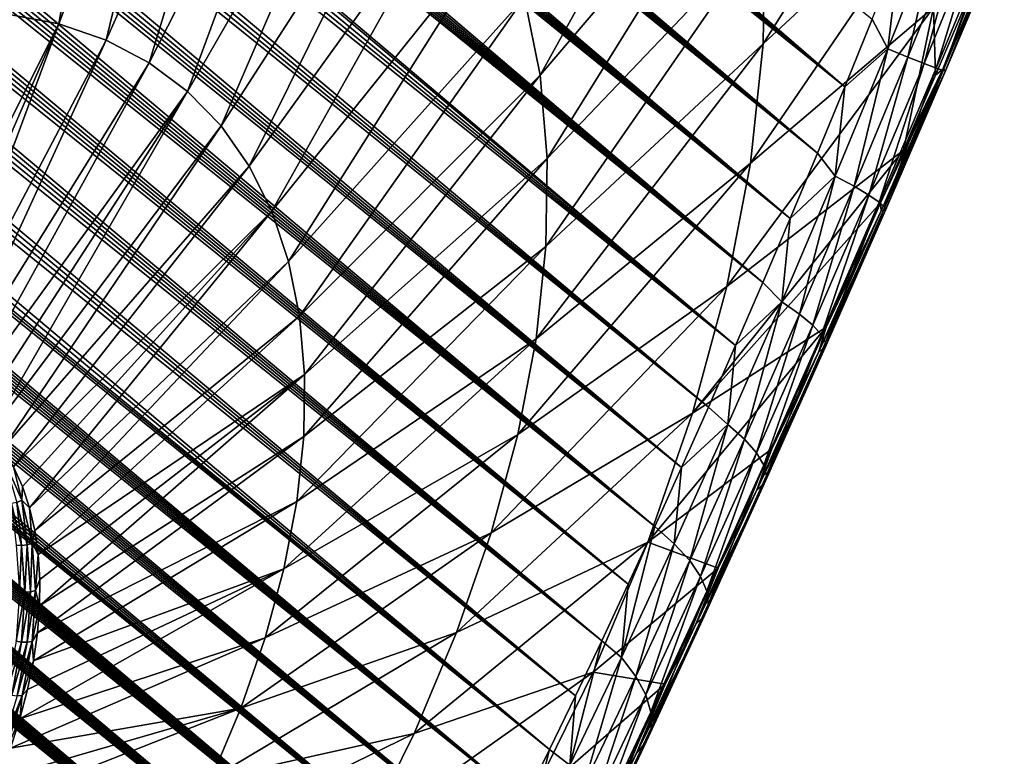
# Model space of a CAD drawing. Header units: metres. Extents: x -82 to 82, y -464 to 32.
# Tile 353 of 409: x 71 to 80, y -43 to -36. Entities that reach past the tile are written whole.
import ezdxf

# ---------------------------------------------------------------- set-up
doc = ezdxf.new("R2010")
doc.units = ezdxf.units.M
doc.layers.add('solid_K244121000C07', color=7, linetype='CONTINUOUS')

msp = doc.modelspace()

# ---------------------------------------------------------------- linework, layer by layer
at = {"layer": 'solid_K244121000C07'}
for points in [[(77.769875, -39.218842, 53.081612), (56.268291, -21.477179, 34.95203), (56.556179, -21.424261, 35.158928)], [(77.769875, -39.218842, 53.081612), (56.556179, -21.424261, 35.158928), (56.711052, -21.402838, 35.26965)], [(78.044029, -38.585175, 53.209244), (56.711052, -21.402838, 35.26965), (56.873283, -21.384861, 35.385223)], [(78.044029, -38.585175, 53.209244), (77.769875, -39.218842, 53.081612), (56.711052, -21.402838, 35.26965)], [(78.044029, -38.585175, 53.209244), (56.873283, -21.384861, 35.385223), (57.043087, -21.370512, 35.505783)], [(78.044029, -38.585175, 53.209244), (57.043087, -21.370512, 35.505783), (57.221096, -21.360401, 35.631836)], [(78.044029, -38.585175, 53.209244), (57.221096, -21.360401, 35.631836), (57.407124, -21.354349, 35.763176)], [(78.044029, -38.585175, 53.209244), (57.407124, -21.354349, 35.763176), (57.60149, -21.352638, 35.900032)], [(78.044029, -38.585175, 53.209244), (57.60149, -21.352638, 35.900032), (57.80484, -21.355856, 36.042912)], [(78.319122, -37.939137, 53.302097), (57.80484, -21.355856, 36.042912), (58.016891, -21.363733, 36.191528)], [(78.319122, -37.939137, 53.302097), (78.044029, -38.585175, 53.209244), (57.80484, -21.355856, 36.042912)], [(78.319122, -37.939137, 53.302097), (58.016891, -21.363733, 36.191528), (58.238121, -21.376713, 36.346249)], [(78.319122, -37.939137, 53.302097), (58.238121, -21.376713, 36.346249), (58.469173, -21.395388, 36.507587)], [(78.319122, -37.939137, 53.302097), (58.469173, -21.395388, 36.507587), (58.70969, -21.419426, 36.67519)], [(78.319122, -37.939137, 53.302097), (58.70969, -21.419426, 36.67519), (58.960327, -21.449429, 36.849575)], [(77.769875, -39.218842, 53.081612), (55.77335, -21.616468, 34.591949), (56.007919, -21.541895, 34.763416)], [(77.769875, -39.218842, 53.081612), (56.007919, -21.541895, 34.763416), (56.268291, -21.477179, 34.95203)], [(78.594849, -37.280895, 53.359554), (58.960327, -21.449429, 36.849575), (59.221699, -21.485977, 37.031239)], [(78.594849, -37.280895, 53.359554), (78.319122, -37.939137, 53.302097), (58.960327, -21.449429, 36.849575)], [(78.594849, -37.280895, 53.359554), (59.221699, -21.485977, 37.031239), (59.493412, -21.528704, 37.219803)], [(78.594849, -37.280895, 53.359554), (59.493412, -21.528704, 37.219803), (59.776302, -21.578384, 37.415939)], [(77.496902, -39.839958, 52.919708), (55.563202, -21.699606, 34.436825), (55.77335, -21.616468, 34.591949)], [(77.769875, -39.218842, 53.081612), (77.496902, -39.839958, 52.919708), (55.77335, -21.616468, 34.591949)], [(78.594849, -37.280895, 53.359554), (59.776302, -21.578384, 37.415939), (60.070927, -21.63554, 37.620102)], [(78.594849, -37.280895, 53.359554), (60.070927, -21.63554, 37.620102), (60.273594, -21.67754, 37.76041)], [(77.496902, -39.839958, 52.919708), (55.375858, -21.789845, 34.297043), (55.563202, -21.699606, 34.436825)], [(78.870895, -36.610622, 53.380898), (60.273594, -21.67754, 37.76041), (60.481586, -21.722977, 37.904358)], [(78.870895, -36.610622, 53.380898), (78.594849, -37.280895, 53.359554), (60.273594, -21.67754, 37.76041)], [(78.870895, -36.610622, 53.380898), (60.481586, -21.722977, 37.904358), (60.695244, -21.772177, 38.052223)], [(77.496902, -39.839958, 52.919708), (55.208866, -21.885592, 34.170925), (55.375858, -21.789845, 34.297043)], [(78.870895, -36.610622, 53.380898), (60.695244, -21.772177, 38.052223), (60.914677, -21.825243, 38.204098)], [(78.870895, -36.610622, 53.380898), (60.914677, -21.825243, 38.204098), (61.139507, -21.881807, 38.359638)], [(77.225311, -40.44838, 52.723934), (55.060551, -21.986059, 34.057426), (55.208866, -21.885592, 34.170925)], [(77.496902, -39.839958, 52.919708), (77.225311, -40.44838, 52.723934), (55.208866, -21.885592, 34.170925)], [(78.870895, -36.610622, 53.380898), (61.139507, -21.881807, 38.359638), (61.370056, -21.942196, 38.519115)], [(78.870895, -36.610622, 53.380898), (61.370056, -21.942196, 38.519115), (61.606697, -22.006788, 38.682854)], [(77.225311, -40.44838, 52.723934), (54.929153, -22.090458, 33.955402), (55.060551, -21.986059, 34.057426)], [(78.870895, -36.610622, 53.380898), (61.606697, -22.006788, 38.682854), (61.849743, -22.075901, 38.851131)], [(77.225311, -40.44838, 52.723934), (54.812069, -22.198591, 33.862988), (54.929153, -22.090458, 33.955402)], [(78.870895, -36.610622, 53.380898), (61.849743, -22.075901, 38.851131), (62.098763, -22.149084, 39.02354)], [(77.225311, -40.44838, 52.723934), (54.707859, -22.31039, 33.779209), (54.812069, -22.198591, 33.862988)], [(79.146873, -35.928471, 53.365299), (78.870895, -36.610622, 53.380898), (62.098763, -22.149084, 39.02354)], [(76.955254, -41.043869, 52.494564), (54.615234, -22.425831, 33.703167), (54.707859, -22.31039, 33.779209)], [(77.225311, -40.44838, 52.723934), (76.955254, -41.043869, 52.494564), (54.707859, -22.31039, 33.779209)], [(76.955254, -41.043869, 52.494564), (54.532814, -22.545225, 33.633846), (54.615234, -22.425831, 33.703167)], [(76.955254, -41.043869, 52.494564), (54.459717, -22.669264, 33.57058), (54.532814, -22.545225, 33.633846)], [(76.955254, -41.043869, 52.494564), (54.395309, -22.798464, 33.512875), (54.459717, -22.669264, 33.57058)], [(76.955254, -41.043869, 52.494564), (54.338936, -22.933434, 33.460182), (54.395309, -22.798464, 33.512875)], [(76.68689, -41.626152, 52.23177), (54.290497, -23.075197, 33.412361), (54.338936, -22.933434, 33.460182)], [(76.955254, -41.043869, 52.494564), (76.68689, -41.626152, 52.23177), (54.338936, -22.933434, 33.460182)], [(76.68689, -41.626152, 52.23177), (54.249958, -23.224707, 33.369301), (54.290497, -23.075197, 33.412361)], [(76.68689, -41.626152, 52.23177), (54.217308, -23.383247, 33.330837), (54.249958, -23.224707, 33.369301)], [(76.68689, -41.626152, 52.23177), (54.193008, -23.552505, 33.297157), (54.217308, -23.383247, 33.330837)], [(76.420334, -42.194901, 51.935631), (54.177727, -23.733854, 33.268585), (54.193008, -23.552505, 33.297157)], [(76.68689, -41.626152, 52.23177), (76.420334, -42.194901, 51.935631), (54.193008, -23.552505, 33.297157)], [(76.420334, -42.194901, 51.935631), (54.172249, -23.928789, 33.245506), (54.177727, -23.733854, 33.268585)], [(76.420334, -42.194901, 51.935631), (54.178005, -24.140087, 33.228706), (54.172249, -23.928789, 33.245506)], [(76.420334, -42.194901, 51.935631), (54.19643, -24.369251, 33.219032), (54.178005, -24.140087, 33.228706)], [(76.155716, -42.749752, 51.606133), (54.228928, -24.617674, 33.217281), (54.19643, -24.369251, 33.219032)], [(76.420334, -42.194901, 51.935631), (76.155716, -42.749752, 51.606133), (54.19643, -24.369251, 33.219032)], [(76.155716, -42.749752, 51.606133), (54.277794, -24.887266, 33.224991), (54.228928, -24.617674, 33.217281)], [(76.155716, -42.749752, 51.606133), (54.344845, -25.179045, 33.243347), (54.277794, -24.887266, 33.224991)], [(75.893082, -43.290283, 51.243107), (54.431683, -25.493837, 33.27335), (54.344845, -25.179045, 33.243347)], [(76.155716, -42.749752, 51.606133), (75.893082, -43.290283, 51.243107), (54.344845, -25.179045, 33.243347)], [(75.893082, -43.290283, 51.243107), (54.540474, -25.832607, 33.316551), (54.431683, -25.493837, 33.27335)], [(75.893082, -43.290283, 51.243107), (54.603817, -26.011362, 33.343613), (54.540474, -25.832607, 33.316551)], [(75.893082, -43.290283, 51.243107), (54.673233, -26.196379, 33.374352), (54.603817, -26.011362, 33.343613)], [(75.63253, -43.815937, 50.846352), (54.748951, -26.387796, 33.408916), (54.673233, -26.196379, 33.374352)], [(75.893082, -43.290283, 51.243107), (75.63253, -43.815937, 50.846352), (54.673233, -26.196379, 33.374352)], [(75.63253, -43.815937, 50.846352), (54.831688, -26.586067, 33.447887), (54.748951, -26.387796, 33.408916)], [(75.63253, -43.815937, 50.846352), (54.921238, -26.791021, 33.491043), (54.831688, -26.586067, 33.447887)], [(75.63253, -43.815937, 50.846352), (55.017956, -27.002884, 33.538647), (54.921238, -26.791021, 33.491043)], [(75.63253, -43.815937, 50.846352), (55.122536, -27.222128, 33.591248), (55.017956, -27.002884, 33.538647)], [(75.63253, -43.815937, 50.846352), (55.234684, -27.448511, 33.648548), (55.122536, -27.222128, 33.591248)], [(75.374138, -44.326073, 50.415592), (55.354923, -27.682375, 33.71096), (55.234684, -27.448511, 33.648548)], [(75.63253, -43.815937, 50.846352), (75.374138, -44.326073, 50.415592), (55.234684, -27.448511, 33.648548)], [(75.374138, -44.326073, 50.415592), (55.483955, -27.924187, 33.779049), (55.354923, -27.682375, 33.71096)], [(75.374138, -44.326073, 50.415592), (55.621407, -28.173651, 33.852444), (55.483955, -27.924187, 33.779049)], [(75.374138, -44.326073, 50.415592), (55.76799, -28.431238, 33.931725), (55.621407, -28.173651, 33.852444)], [(75.374138, -44.326073, 50.415592), (55.924381, -28.697403, 34.017433), (55.76799, -28.431238, 33.931725)], [(75.117981, -44.819965, 49.950474), (56.090172, -28.971819, 34.109173), (55.924381, -28.697403, 34.017433)], [(75.374138, -44.326073, 50.415592), (75.117981, -44.819965, 49.950474), (55.924381, -28.697403, 34.017433)], [(75.117981, -44.819965, 49.950474), (56.266266, -29.255098, 34.207695), (56.090172, -28.971819, 34.109173)], [(75.117981, -44.819965, 49.950474), (56.45327, -29.547647, 34.313488), (56.266266, -29.255098, 34.207695)], [(75.117981, -44.819965, 49.950474), (56.583717, -29.747612, 34.387787), (56.45327, -29.547647, 34.313488)], [(75.117981, -44.819965, 49.950474), (56.719151, -29.951763, 34.465408), (56.583717, -29.747612, 34.387787)], [(74.864128, -45.296799, 49.450588), (56.85994, -30.160349, 34.546673), (56.719151, -29.951763, 34.465408)], [(75.117981, -44.819965, 49.950474), (74.864128, -45.296799, 49.450588), (56.719151, -29.951763, 34.465408)], [(74.864128, -45.296799, 49.450588), (57.006207, -30.373449, 34.631668), (56.85994, -30.160349, 34.546673)], [(74.864128, -45.296799, 49.450588), (57.157547, -30.590773, 34.720032), (57.006207, -30.373449, 34.631668)], [(74.864128, -45.296799, 49.450588), (57.314312, -30.812551, 34.812065), (57.157547, -30.590773, 34.720032)], [(74.864128, -45.296799, 49.450588), (57.476933, -31.039059, 34.90815), (57.314312, -30.812551, 34.812065)], [(74.864128, -45.296799, 49.450588), (57.64576, -31.270523, 35.008583), (57.476933, -31.039059, 34.90815)], [(74.864128, -45.296799, 49.450588), (57.820301, -31.506617, 35.112915), (57.64576, -31.270523, 35.008583)], [(74.864128, -45.296799, 49.450588), (58.000751, -31.747454, 35.221321), (57.820301, -31.506617, 35.112915)], [(74.61261, -45.755661, 48.915398), (58.187603, -31.993336, 35.334232), (58.000751, -31.747454, 35.221321)], [(74.864128, -45.296799, 49.450588), (74.61261, -45.755661, 48.915398), (58.000751, -31.747454, 35.221321)], [(74.61261, -45.755661, 48.915398), (58.38134, -32.244572, 35.452095), (58.187603, -31.993336, 35.334232)], [(71.608772, -32.165752, 73.400612), (70.427574, -35.878799, 72.801567), (70.944473, -35.977596, 72.145363)], [(72.343918, -32.306263, 72.467361), (71.608772, -32.165752, 73.400612), (70.944473, -35.977596, 72.145363)], [(74.61261, -45.755661, 48.915398), (58.581703, -32.500996, 35.574661), (58.38134, -32.244572, 35.452095)], [(72.343918, -32.306263, 72.467361), (70.944473, -35.977596, 72.145363), (71.422066, -36.141323, 71.472572)], [(73.023148, -32.539112, 71.510506), (72.343918, -32.306263, 72.467361), (71.422066, -36.141323, 71.472572)], [(74.61261, -45.755661, 48.915398), (58.788502, -32.762474, 35.70174), (58.581703, -32.500996, 35.574661)], [(73.023148, -32.539112, 71.510506), (71.422066, -36.141323, 71.472572), (71.85627, -36.36858, 70.788918)], [(73.640678, -32.86232, 70.538216), (73.023148, -32.539112, 71.510506), (71.85627, -36.36858, 70.788918)], [(74.61261, -45.755661, 48.915398), (59.002293, -33.029343, 35.833858), (58.788502, -32.762474, 35.70174)], [(73.640678, -32.86232, 70.538216), (71.85627, -36.36858, 70.788918), (72.243378, -36.657429, 70.10025)], [(74.191223, -33.273125, 69.558784), (73.640678, -32.86232, 70.538216), (72.243378, -36.657429, 70.10025)], [(77.767166, -32.939335, 63.912384), (75.639099, -35.711674, 65.736198), (75.797028, -36.494118, 64.845139)], [(77.971001, -33.949196, 62.762337), (77.767166, -32.939335, 63.912384), (75.797028, -36.494118, 64.845139)], [(74.61261, -45.755661, 48.915398), (59.167568, -33.233238, 35.936569), (59.002293, -33.029343, 35.833858)], [(80.003021, -33.081207, 58.784698), (78.064644, -35.032124, 61.66576), (78.04731, -36.178879, 60.632015)], [(79.944244, -34.418964, 57.620956), (80.003021, -33.081207, 58.784698), (78.04731, -36.178879, 60.632015)], [(74.61261, -45.755661, 48.915398), (59.337303, -33.440483, 36.04261), (59.167568, -33.233238, 35.936569)], [(74.191223, -33.273125, 69.558784), (72.243378, -36.657429, 70.10025), (72.580093, -37.005405, 69.412437)], [(74.670105, -33.768021, 68.580566), (74.191223, -33.273125, 69.558784), (72.580093, -37.005405, 69.412437)], [(74.363457, -46.195442, 48.344372), (59.511089, -33.650829, 36.151581), (59.337303, -33.440483, 36.04261)], [(74.61261, -45.755661, 48.915398), (74.363457, -46.195442, 48.344372), (59.337303, -33.440483, 36.04261)], [(74.363457, -46.195442, 48.344372), (59.6889, -33.864262, 36.263462), (59.511089, -33.650829, 36.151581)], [(74.670105, -33.768021, 68.580566), (72.580093, -37.005405, 69.412437), (72.863541, -37.409546, 68.731346)], [(75.073219, -34.342785, 67.611916), (74.670105, -33.768021, 68.580566), (72.863541, -37.409546, 68.731346)], [(74.363457, -46.195442, 48.344372), (59.871014, -34.08094, 36.378517), (59.6889, -33.864262, 36.263462)], [(77.971001, -33.949196, 62.762337), (75.797028, -36.494118, 64.845139), (75.869583, -37.333172, 63.995506)], [(78.064644, -35.032124, 61.66576), (77.971001, -33.949196, 62.762337), (75.869583, -37.333172, 63.995506)], [(74.363457, -46.195442, 48.344372), (60.057705, -34.301014, 36.497017), (59.871014, -34.08094, 36.378517)], [(74.363457, -46.195442, 48.344372), (60.249256, -34.524651, 36.619232), (60.057705, -34.301014, 36.497017)], [(75.073219, -34.342785, 67.611916), (72.863541, -37.409546, 68.731346), (73.091293, -37.866394, 68.062782)], [(75.397141, -34.992519, 66.661087), (75.073219, -34.342785, 67.611916), (73.091293, -37.866394, 68.062782)], [(79.944244, -34.418964, 57.620956), (78.04731, -36.178879, 60.632015), (77.919128, -37.379677, 59.669914)], [(79.76564, -35.812237, 56.537331), (79.944244, -34.418964, 57.620956), (77.919128, -37.379677, 59.669914)], [(74.363457, -46.195442, 48.344372), (60.445824, -34.751938, 36.745319), (60.249256, -34.524651, 36.619232)], [(74.363457, -46.195442, 48.344372), (60.646835, -34.982563, 36.874714), (60.445824, -34.751938, 36.745319)], [(79.816719, -34.943729, 53.467739), (79.302979, -36.229214, 53.579971), (79.422356, -35.234543, 53.311806)], [(79.506775, -36.311787, 53.825787), (79.302979, -36.229214, 53.579971), (79.816719, -34.943729, 53.467739)], [(80.033829, -35.006882, 53.707848), (79.506775, -36.311787, 53.825787), (79.816719, -34.943729, 53.467739)], [(74.363457, -46.195442, 48.344372), (60.852448, -35.216599, 37.007572), (60.646835, -34.982563, 36.874714)], [(75.397141, -34.992519, 66.661087), (73.091293, -37.866394, 68.062782), (73.261421, -38.372055, 67.41246)], [(75.639099, -35.711674, 65.736198), (75.397141, -34.992519, 66.661087), (73.261421, -38.372055, 67.41246)], [(78.064644, -35.032124, 61.66576), (75.869583, -37.333172, 63.995506), (75.856155, -38.221684, 63.194557)], [(78.04731, -36.178879, 60.632015), (78.064644, -35.032124, 61.66576), (75.856155, -38.221684, 63.194557)], [(79.670891, -36.376778, 54.104382), (79.506775, -36.311787, 53.825787), (80.033829, -35.006882, 53.707848)], [(80.212891, -35.050232, 53.9814), (79.670891, -36.376778, 54.104382), (80.033829, -35.006882, 53.707848)], [(79.790871, -36.422417, 54.408184), (79.670891, -36.376778, 54.104382), (80.212891, -35.050232, 53.9814)], [(80.349045, -35.072601, 54.280964), (79.790871, -36.422417, 54.408184), (80.212891, -35.050232, 53.9814)], [(80.469421, -35.010647, 55.252033), (80.358055, -35.147499, 55.496395), (79.859871, -36.433605, 55.386154)], [(80.469421, -35.010647, 55.252033), (79.859871, -36.433605, 55.386154), (80.47908, -35.052528, 54.925034)], [(79.786301, -36.49522, 55.575558), (80.358055, -35.147499, 55.496395), (79.76564, -35.812237, 56.537331)], [(79.859871, -36.433605, 55.386154), (80.358055, -35.147499, 55.496395), (79.786301, -36.49522, 55.575558)], [(79.863457, -36.447453, 54.728935), (79.790871, -36.422417, 54.408184), (80.349045, -35.072601, 54.280964)], [(79.859871, -36.433605, 55.386154), (79.886665, -36.451214, 55.057903), (80.47908, -35.052528, 54.925034)], [(80.438583, -35.073368, 54.598385), (79.863457, -36.447453, 54.728935), (80.349045, -35.072601, 54.280964)], [(79.886665, -36.451214, 55.057903), (79.863457, -36.447453, 54.728935), (80.438583, -35.073368, 54.598385)], [(80.47908, -35.052528, 54.925034), (79.886665, -36.451214, 55.057903), (80.438583, -35.073368, 54.598385)], [(74.363457, -46.195442, 48.344372), (61.062981, -35.454224, 37.144215), (60.852448, -35.216599, 37.007572)], [(79.302979, -36.229214, 53.579971), (79.146873, -35.928471, 53.365299), (79.422356, -35.234543, 53.311806)], [(74.116722, -46.614929, 47.737007), (61.278767, -35.695614, 37.284981), (61.062981, -35.454224, 37.144215)], [(74.363457, -46.195442, 48.344372), (74.116722, -46.614929, 47.737007), (61.062981, -35.454224, 37.144215)], [(74.116722, -46.614929, 47.737007), (61.500126, -35.940948, 37.430199), (61.278767, -35.695614, 37.284981)], [(75.639099, -35.711674, 65.736198), (73.261421, -38.372055, 67.41246), (73.372475, -38.922215, 66.785927)], [(75.797028, -36.494118, 64.845139), (75.639099, -35.711674, 65.736198), (73.372475, -38.922215, 66.785927)], [(79.76564, -35.812237, 56.537331), (77.919128, -37.379677, 59.669914), (77.681206, -38.624271, 58.787674)], [(79.461784, -37.249203, 55.565891), (79.76564, -35.812237, 56.537331), (77.681206, -38.624271, 58.787674)], [(79.786301, -36.49522, 55.575558), (79.76564, -35.812237, 56.537331), (79.461784, -37.249203, 55.565891)], [(74.116722, -46.614929, 47.737007), (61.727085, -36.190247, 37.579891), (61.500126, -35.940948, 37.430199)], [(69.17952, -39.487118, 71.836105), (70.944473, -35.977596, 72.145363), (70.427574, -35.878799, 72.801567)], [(79.302979, -36.229214, 53.579971), (78.870895, -36.610622, 53.380898), (79.146873, -35.928471, 53.365299)], [(69.17952, -39.487118, 71.836105), (69.392998, -39.538609, 71.555283), (70.944473, -35.977596, 72.145363)], [(69.392998, -39.538609, 71.555283), (69.593872, -39.610363, 71.269653), (70.944473, -35.977596, 72.145363)], [(69.593872, -39.610363, 71.269653), (71.422066, -36.141323, 71.472572), (70.944473, -35.977596, 72.145363)], [(69.593872, -39.610363, 71.269653), (69.781212, -39.702045, 70.980537), (71.422066, -36.141323, 71.472572)], [(69.781212, -39.702045, 70.980537), (71.85627, -36.36858, 70.788918), (71.422066, -36.141323, 71.472572)], [(74.116722, -46.614929, 47.737007), (61.959007, -36.44318, 37.73341), (61.727085, -36.190247, 37.579891)], [(78.04731, -36.178879, 60.632015), (75.856155, -38.221684, 63.194557), (75.756844, -39.152065, 62.44912)], [(77.919128, -37.379677, 59.669914), (78.04731, -36.178879, 60.632015), (75.756844, -39.152065, 62.44912)], [(79.302979, -36.229214, 53.579971), (78.773773, -37.51083, 53.561718), (78.870895, -36.610622, 53.380898)], [(78.964401, -37.614246, 53.810196), (78.773773, -37.51083, 53.561718), (79.302979, -36.229214, 53.579971)], [(79.506775, -36.311787, 53.825787), (78.964401, -37.614246, 53.810196), (79.302979, -36.229214, 53.579971)], [(79.113831, -37.702335, 54.090706), (78.964401, -37.614246, 53.810196), (79.506775, -36.311787, 53.825787)], [(79.670891, -36.376778, 54.104382), (79.113831, -37.702335, 54.090706), (79.506775, -36.311787, 53.825787)], [(69.781212, -39.702045, 70.980537), (69.95414, -39.813229, 70.689285), (71.85627, -36.36858, 70.788918)], [(69.95414, -39.813229, 70.689285), (72.243378, -36.657429, 70.10025), (71.85627, -36.36858, 70.788918)], [(79.218002, -37.772701, 54.395618), (79.113831, -37.702335, 54.090706), (79.670891, -36.376778, 54.104382)], [(79.790871, -36.422417, 54.408184), (79.218002, -37.772701, 54.395618), (79.670891, -36.376778, 54.104382)], [(79.274086, -37.823429, 54.71664), (79.218002, -37.772701, 54.395618), (79.790871, -36.422417, 54.408184)], [(79.859871, -36.433605, 55.386154), (79.461784, -37.249203, 55.565891), (79.230453, -37.782318, 55.535114)], [(79.859871, -36.433605, 55.386154), (79.230453, -37.782318, 55.535114), (79.237213, -37.861034, 55.371902)], [(79.859871, -36.433605, 55.386154), (79.237213, -37.861034, 55.371902), (79.886665, -36.451214, 55.057903)], [(79.863457, -36.447453, 54.728935), (79.274086, -37.823429, 54.71664), (79.790871, -36.422417, 54.408184)], [(79.859871, -36.433605, 55.386154), (79.786301, -36.49522, 55.575558), (79.461784, -37.249203, 55.565891)], [(74.116722, -46.614929, 47.737007), (62.196205, -36.699898, 37.89109), (61.959007, -36.44318, 37.73341)], [(75.797028, -36.494118, 64.845139), (73.372475, -38.922215, 66.785927), (73.423492, -39.512184, 66.18853)], [(75.869583, -37.333172, 63.995506), (75.797028, -36.494118, 64.845139), (73.423492, -39.512184, 66.18853)], [(79.237213, -37.861034, 55.371902), (79.280548, -37.853142, 55.045048), (79.886665, -36.451214, 55.057903)], [(79.280548, -37.853142, 55.045048), (79.274086, -37.823429, 54.71664), (79.863457, -36.447453, 54.728935)], [(79.886665, -36.451214, 55.057903), (79.280548, -37.853142, 55.045048), (79.863457, -36.447453, 54.728935)], [(78.773773, -37.51083, 53.561718), (78.594849, -37.280895, 53.359554), (78.870895, -36.610622, 53.380898)], [(74.116722, -46.614929, 47.737007), (62.390022, -36.908131, 38.020504), (62.196205, -36.699898, 37.89109)], [(69.95414, -39.813229, 70.689285), (70.111847, -39.943394, 70.397255), (72.243378, -36.657429, 70.10025)], [(70.111847, -39.943394, 70.397255), (70.253593, -40.091934, 70.10582), (72.243378, -36.657429, 70.10025)], [(70.253593, -40.091934, 70.10582), (72.580093, -37.005405, 69.412437), (72.243378, -36.657429, 70.10025)], [(74.116722, -46.614929, 47.737007), (62.587662, -37.119011, 38.153049), (62.390022, -36.908131, 38.020504)], [(70.253593, -40.091934, 70.10582), (70.378731, -40.258152, 69.816338), (72.580093, -37.005405, 69.412437)], [(70.378731, -40.258152, 69.816338), (72.863541, -37.409546, 68.731346), (72.580093, -37.005405, 69.412437)], [(74.116722, -46.614929, 47.737007), (62.789322, -37.332638, 38.28894), (62.587662, -37.119011, 38.153049)], [(74.116722, -46.614929, 47.737007), (62.99519, -37.54911, 38.428383), (62.789322, -37.332638, 38.28894)], [(75.869583, -37.333172, 63.995506), (73.423492, -39.512184, 66.18853), (73.41404, -40.136925, 65.625351)], [(75.856155, -38.221684, 63.194557), (75.869583, -37.333172, 63.995506), (73.41404, -40.136925, 65.625351)], [(79.461784, -37.249203, 55.565891), (77.681206, -38.624271, 58.787674), (77.335571, -39.90205, 57.992813)], [(79.230453, -37.782318, 55.535114), (79.461784, -37.249203, 55.565891), (77.335571, -39.90205, 57.992813)], [(78.773773, -37.51083, 53.561718), (78.319122, -37.939137, 53.302097), (78.594849, -37.280895, 53.359554)], [(70.378731, -40.258152, 69.816338), (70.486656, -40.441277, 69.530151), (72.863541, -37.409546, 68.731346)], [(70.486656, -40.441277, 69.530151), (73.091293, -37.866394, 68.062782), (72.863541, -37.409546, 68.731346)], [(77.919128, -37.379677, 59.669914), (75.756844, -39.152065, 62.44912), (75.572495, -40.116383, 61.765556)], [(77.681206, -38.624271, 58.787674), (77.919128, -37.379677, 59.669914), (75.572495, -40.116383, 61.765556)], [(78.773773, -37.51083, 53.561718), (78.234795, -38.777397, 53.408882), (78.319122, -37.939137, 53.302097)], [(78.412735, -38.902645, 53.656723), (78.234795, -38.777397, 53.408882), (78.773773, -37.51083, 53.561718)], [(78.964401, -37.614246, 53.810196), (78.412735, -38.902645, 53.656723), (78.773773, -37.51083, 53.561718)], [(74.116722, -46.614929, 47.737007), (63.204826, -37.768223, 38.570911), (62.99519, -37.54911, 38.428383)], [(78.548073, -39.014866, 53.935768), (78.412735, -38.902645, 53.656723), (78.964401, -37.614246, 53.810196)], [(79.113831, -37.702335, 54.090706), (78.548073, -39.014866, 53.935768), (78.964401, -37.614246, 53.810196)], [(78.637131, -39.111, 54.238422), (78.548073, -39.014866, 53.935768), (79.113831, -37.702335, 54.090706)], [(79.218002, -37.772701, 54.395618), (78.637131, -39.111, 54.238422), (79.113831, -37.702335, 54.090706)], [(74.116722, -46.614929, 47.737007), (63.418053, -37.989883, 38.716331), (63.204826, -37.768223, 38.570911)], [(78.68148, -39.033966, 55.382477), (79.230453, -37.782318, 55.535114), (77.335571, -39.90205, 57.992813)], [(78.677483, -39.188438, 54.556465), (78.637131, -39.111, 54.238422), (79.218002, -37.772701, 54.395618)], [(78.668045, -39.245079, 54.881237), (78.677483, -39.188438, 54.556465), (79.274086, -37.823429, 54.71664)], [(79.280548, -37.853142, 55.045048), (78.668045, -39.245079, 54.881237), (79.274086, -37.823429, 54.71664)], [(79.274086, -37.823429, 54.71664), (78.677483, -39.188438, 54.556465), (79.218002, -37.772701, 54.395618)], [(79.237213, -37.861034, 55.371902), (79.230453, -37.782318, 55.535114), (78.68148, -39.033966, 55.382477)], [(70.486656, -40.441277, 69.530151), (70.576889, -40.640453, 69.248596), (73.091293, -37.866394, 68.062782)], [(70.576889, -40.640453, 69.248596), (70.648987, -40.854755, 68.972984), (73.091293, -37.866394, 68.062782)], [(70.648987, -40.854755, 68.972984), (73.261421, -38.372055, 67.41246), (73.091293, -37.866394, 68.062782)], [(78.609062, -39.279373, 55.203911), (78.668045, -39.245079, 54.881237), (79.280548, -37.853142, 55.045048)], [(79.237213, -37.861034, 55.371902), (78.609062, -39.279373, 55.203911), (79.280548, -37.853142, 55.045048)], [(79.237213, -37.861034, 55.371902), (78.68148, -39.033966, 55.382477), (78.609062, -39.279373, 55.203911)], [(73.872482, -47.012737, 47.092846), (63.635109, -38.214211, 38.864922), (63.418053, -37.989883, 38.716331)], [(74.116722, -46.614929, 47.737007), (73.872482, -47.012737, 47.092846), (63.418053, -37.989883, 38.716331)], [(78.234795, -38.777397, 53.408882), (78.044029, -38.585175, 53.209244), (78.319122, -37.939137, 53.302097)], [(73.872482, -47.012737, 47.092846), (63.856247, -38.441315, 39.016949), (63.635109, -38.214211, 38.864922)], [(75.856155, -38.221684, 63.194557), (73.41404, -40.136925, 65.625351), (73.344215, -40.791107, 65.101212)], [(75.756844, -39.152065, 62.44912), (75.856155, -38.221684, 63.194557), (73.344215, -40.791107, 65.101212)], [(70.648987, -40.854755, 68.972984), (70.702637, -41.083183, 68.704597), (73.261421, -38.372055, 67.41246)], [(70.702637, -41.083183, 68.704597), (73.372475, -38.922215, 66.785927), (73.261421, -38.372055, 67.41246)], [(73.872482, -47.012737, 47.092846), (64.081703, -38.671318, 39.17268), (63.856247, -38.441315, 39.016949)], [(77.681206, -38.624271, 58.787674), (75.572495, -40.116383, 61.765556), (75.304695, -41.106407, 61.149696)], [(77.335571, -39.90205, 57.992813), (77.681206, -38.624271, 58.787674), (75.304695, -41.106407, 61.149696)], [(78.234795, -38.777397, 53.408882), (77.769875, -39.218842, 53.081612), (78.044029, -38.585175, 53.209244)], [(73.872482, -47.012737, 47.092846), (64.311729, -38.904339, 39.33239), (64.081703, -38.671318, 39.17268)], [(78.234795, -38.777397, 53.408882), (77.691978, -40.016918, 53.119675), (77.769875, -39.218842, 53.081612)], [(77.858047, -40.164467, 53.363445), (77.691978, -40.016918, 53.119675), (78.234795, -38.777397, 53.408882)], [(78.412735, -38.902645, 53.656723), (77.858047, -40.164467, 53.363445), (78.234795, -38.777397, 53.408882)], [(73.872482, -47.012737, 47.092846), (64.54657, -39.140488, 39.496353), (64.311729, -38.904339, 39.33239)], [(70.702637, -41.083183, 68.704597), (70.737572, -41.324677, 68.444695), (73.372475, -38.922215, 66.785927)], [(70.737572, -41.324677, 68.444695), (73.423492, -39.512184, 66.18853), (73.372475, -38.922215, 66.785927)], [(77.98024, -40.301323, 53.637516), (77.858047, -40.164467, 53.363445), (78.412735, -38.902645, 53.656723)], [(78.548073, -39.014866, 53.935768), (77.98024, -40.301323, 53.637516), (78.412735, -38.902645, 53.656723)], [(78.055222, -40.423759, 53.934437), (77.98024, -40.301323, 53.637516), (78.548073, -39.014866, 53.935768)], [(78.637131, -39.111, 54.238422), (78.055222, -40.423759, 53.934437), (78.548073, -39.014866, 53.935768)], [(78.68148, -39.033966, 55.382477), (77.335571, -39.90205, 57.992813), (76.88517, -41.202106, 57.292122)], [(78.135437, -40.261467, 55.118179), (78.68148, -39.033966, 55.382477), (76.88517, -41.202106, 57.292122)], [(78.080971, -40.528446, 54.246128), (78.055222, -40.423759, 53.934437), (78.637131, -39.111, 54.238422)], [(78.677483, -39.188438, 54.556465), (78.080971, -40.528446, 54.246128), (78.637131, -39.111, 54.238422)], [(78.609062, -39.279373, 55.203911), (78.68148, -39.033966, 55.382477), (78.135437, -40.261467, 55.118179)], [(73.872482, -47.012737, 47.092846), (64.78595, -39.379677, 39.664276), (64.54657, -39.140488, 39.496353)], [(75.756844, -39.152065, 62.44912), (73.344215, -40.791107, 65.101212), (73.2146, -41.469147, 64.620575)], [(75.572495, -40.116383, 61.765556), (75.756844, -39.152065, 62.44912), (73.2146, -41.469147, 64.620575)], [(77.691978, -40.016918, 53.119675), (77.496902, -39.839958, 52.919708), (77.769875, -39.218842, 53.081612)], [(78.05677, -40.612541, 54.564121), (78.080971, -40.528446, 54.246128), (78.677483, -39.188438, 54.556465)], [(78.668045, -39.245079, 54.881237), (78.05677, -40.612541, 54.564121), (78.677483, -39.188438, 54.556465)], [(77.983292, -40.673752, 54.879761), (78.05677, -40.612541, 54.564121), (78.668045, -39.245079, 54.881237)], [(78.609062, -39.279373, 55.203911), (77.983292, -40.673752, 54.879761), (78.668045, -39.245079, 54.881237)], [(78.609062, -39.279373, 55.203911), (78.135437, -40.261467, 55.118179), (77.983292, -40.673752, 54.879761)], [(73.872482, -47.012737, 47.092846), (65.029388, -39.621685, 39.835613), (64.78595, -39.379677, 39.664276)], [(70.737572, -41.324677, 68.444695), (70.753632, -41.578102, 68.194473), (73.423492, -39.512184, 66.18853)], [(70.75074, -41.842278, 67.955124), (73.41404, -40.136925, 65.625351), (73.423492, -39.512184, 66.18853)], [(70.753632, -41.578102, 68.194473), (70.75074, -41.842278, 67.955124), (73.423492, -39.512184, 66.18853)], [(73.872482, -47.012737, 47.092846), (65.277161, -39.866631, 40.010689), (65.029388, -39.621685, 39.835613)], [(73.872482, -47.012737, 47.092846), (65.529533, -40.114613, 40.189838), (65.277161, -39.866631, 40.010689)], [(77.335571, -39.90205, 57.992813), (75.304695, -41.106407, 61.149696), (74.955727, -42.113693, 60.606796)], [(76.88517, -41.202106, 57.292122), (77.335571, -39.90205, 57.992813), (74.955727, -42.113693, 60.606796)], [(77.691978, -40.016918, 53.119675), (77.225311, -40.44838, 52.723934), (77.496902, -39.839958, 52.919708)], [(73.872482, -47.012737, 47.092846), (65.743576, -40.323666, 40.342487), (65.529533, -40.114613, 40.189838)], [(77.691978, -40.016918, 53.119675), (77.151276, -41.217003, 52.69495), (77.225311, -40.44838, 52.723934)], [(77.306625, -41.386753, 52.931221), (77.151276, -41.217003, 52.69495), (77.691978, -40.016918, 53.119675)], [(77.858047, -40.164467, 53.363445), (77.306625, -41.386753, 52.931221), (77.691978, -40.016918, 53.119675)], [(70.72892, -42.115974, 67.727745), (73.344215, -40.791107, 65.101212), (73.41404, -40.136925, 65.625351)], [(70.75074, -41.842278, 67.955124), (70.72892, -42.115974, 67.727745), (73.41404, -40.136925, 65.625351)], [(75.572495, -40.116383, 61.765556), (73.2146, -41.469147, 64.620575), (73.026299, -42.165268, 64.187546)], [(75.304695, -41.106407, 61.149696), (75.572495, -40.116383, 61.765556), (73.026299, -42.165268, 64.187546)], [(77.416954, -41.548172, 53.196827), (77.306625, -41.386753, 52.931221), (77.858047, -40.164467, 53.363445)], [(77.98024, -40.301323, 53.637516), (77.416954, -41.548172, 53.196827), (77.858047, -40.164467, 53.363445)], [(77.592804, -41.464832, 54.740982), (78.135437, -40.261467, 55.118179), (76.88517, -41.202106, 57.292122)], [(77.47924, -41.696877, 53.484547), (77.416954, -41.548172, 53.196827), (77.98024, -40.301323, 53.637516)], [(78.055222, -40.423759, 53.934437), (77.47924, -41.696877, 53.484547), (77.98024, -40.301323, 53.637516)], [(77.983292, -40.673752, 54.879761), (78.135437, -40.261467, 55.118179), (77.592804, -41.464832, 54.740982)], [(73.872482, -47.012737, 47.092846), (65.961174, -40.534977, 40.498394), (65.743576, -40.323666, 40.342487)], [(70.402596, -40.39949, 69.657082), (70.572182, -40.778217, 69.123878), (70.486656, -40.441277, 69.530151)], [(70.52153, -40.800999, 69.128342), (70.572182, -40.778217, 69.123878), (70.402596, -40.39949, 69.657082)], [(70.572182, -40.778217, 69.123878), (70.576889, -40.640453, 69.248596), (70.486656, -40.441277, 69.530151)], [(77.151276, -41.217003, 52.69495), (76.955254, -41.043869, 52.494564), (77.225311, -40.44838, 52.723934)], [(77.491798, -41.828815, 53.786556), (77.47924, -41.696877, 53.484547), (78.055222, -40.423759, 53.934437)], [(78.080971, -40.528446, 54.246128), (77.491798, -41.828815, 53.786556), (78.055222, -40.423759, 53.934437)], [(73.872482, -47.012737, 47.092846), (66.182495, -40.748604, 40.657753), (65.961174, -40.534977, 40.498394)], [(77.454292, -41.940403, 54.094639), (77.491798, -41.828815, 53.786556), (78.080971, -40.528446, 54.246128)], [(78.05677, -40.612541, 54.564121), (77.454292, -41.940403, 54.094639), (78.080971, -40.528446, 54.246128)], [(70.572182, -40.778217, 69.123878), (70.648987, -40.854755, 68.972984), (70.576889, -40.640453, 69.248596)], [(77.367729, -42.02861, 54.400421), (77.454292, -41.940403, 54.094639), (78.05677, -40.612541, 54.564121)], [(77.983292, -40.673752, 54.879761), (77.367729, -42.02861, 54.400421), (78.05677, -40.612541, 54.564121)], [(77.983292, -40.673752, 54.879761), (77.592804, -41.464832, 54.740982), (77.367729, -42.02861, 54.400421)], [(73.872482, -47.012737, 47.092846), (66.4077, -40.964619, 40.820763), (66.182495, -40.748604, 40.657753)], [(70.467239, -40.812344, 69.122955), (70.568398, -41.235909, 68.623459), (70.52153, -40.800999, 69.128342)], [(70.52153, -40.800999, 69.128342), (70.623604, -41.228428, 68.62429), (70.572182, -40.778217, 69.123878)], [(70.568398, -41.235909, 68.623459), (70.623604, -41.228428, 68.62429), (70.52153, -40.800999, 69.128342)], [(70.572182, -40.778217, 69.123878), (70.675316, -41.210075, 68.614601), (70.648987, -40.854755, 68.972984)], [(70.623604, -41.228428, 68.62429), (70.675316, -41.210075, 68.614601), (70.572182, -40.778217, 69.123878)], [(70.688271, -42.397915, 67.513397), (73.2146, -41.469147, 64.620575), (73.344215, -40.791107, 65.101212)], [(70.72892, -42.115974, 67.727745), (70.688271, -42.397915, 67.513397), (73.344215, -40.791107, 65.101212)], [(70.513969, -41.231941, 68.612175), (70.568398, -41.235909, 68.623459), (70.467239, -40.812344, 69.122955)], [(70.675316, -41.210075, 68.614601), (70.702637, -41.083183, 68.704597), (70.648987, -40.854755, 68.972984)], [(73.872482, -47.012737, 47.092846), (66.63636, -41.18285, 40.98695), (66.4077, -40.964619, 40.820763)], [(70.675316, -41.210075, 68.614601), (70.737572, -41.324677, 68.444695), (70.702637, -41.083183, 68.704597)], [(75.304695, -41.106407, 61.149696), (73.026299, -42.165268, 64.187546), (72.780922, -42.873524, 63.805813)], [(74.955727, -42.113693, 60.606796), (75.304695, -41.106407, 61.149696), (72.780922, -42.873524, 63.805813)], [(76.618324, -42.365505, 52.13829), (76.68689, -41.626152, 52.23177), (76.955254, -41.043869, 52.494564)], [(77.151276, -41.217003, 52.69495), (76.618324, -42.365505, 52.13829), (76.955254, -41.043869, 52.494564)], [(73.630882, -47.387367, 46.411606), (66.868134, -41.403164, 41.155891), (66.63636, -41.18285, 40.98695)], [(73.872482, -47.012737, 47.092846), (73.630882, -47.387367, 46.411606), (66.63636, -41.18285, 40.98695)], [(76.88517, -41.202106, 57.292122), (74.955727, -42.113693, 60.606796), (74.528557, -43.129646, 60.141487)], [(76.333839, -42.513348, 56.69157), (76.88517, -41.202106, 57.292122), (74.528557, -43.129646, 60.141487)], [(77.592804, -41.464832, 54.740982), (76.88517, -41.202106, 57.292122), (76.333839, -42.513348, 56.69157)], [(70.513969, -41.231941, 68.612175), (70.547981, -41.69706, 68.147995), (70.568398, -41.235909, 68.623459)], [(70.547981, -41.69706, 68.147995), (70.602646, -41.704338, 68.155975), (70.568398, -41.235909, 68.623459)], [(70.568398, -41.235909, 68.623459), (70.602646, -41.704338, 68.155975), (70.623604, -41.228428, 68.62429)], [(70.602646, -41.704338, 68.155975), (70.658165, -41.701126, 68.152542), (70.623604, -41.228428, 68.62429)], [(70.623604, -41.228428, 68.62429), (70.658165, -41.701126, 68.152542), (70.675316, -41.210075, 68.614601)], [(70.658165, -41.701126, 68.152542), (70.710236, -41.687672, 68.13797), (70.675316, -41.210075, 68.614601)], [(70.675316, -41.210075, 68.614601), (70.710236, -41.687672, 68.13797), (70.737572, -41.324677, 68.444695)], [(76.764412, -42.556755, 52.363804), (76.618324, -42.365505, 52.13829), (77.151276, -41.217003, 52.69495)], [(77.306625, -41.386753, 52.931221), (76.764412, -42.556755, 52.363804), (77.151276, -41.217003, 52.69495)], [(73.630882, -47.387367, 46.411606), (67.103249, -41.62566, 41.327877), (66.868134, -41.403164, 41.155891)], [(70.710236, -41.687672, 68.13797), (70.753632, -41.578102, 68.194473), (70.737572, -41.324677, 68.444695)], [(76.864449, -42.742073, 52.617622), (76.764412, -42.556755, 52.363804), (77.306625, -41.386753, 52.931221)], [(77.416954, -41.548172, 53.196827), (76.864449, -42.742073, 52.617622), (77.306625, -41.386753, 52.931221)], [(70.551308, -42.981243, 67.127739), (73.026299, -42.165268, 64.187546), (73.2146, -41.469147, 64.620575)], [(70.628975, -42.686787, 67.313087), (70.551308, -42.981243, 67.127739), (73.2146, -41.469147, 64.620575)], [(70.688271, -42.397915, 67.513397), (70.628975, -42.686787, 67.313087), (73.2146, -41.469147, 64.620575)], [(77.05822, -42.634216, 54.252342), (77.592804, -41.464832, 54.740982), (76.333839, -42.513348, 56.69157)], [(77.367729, -42.02861, 54.400421), (77.592804, -41.464832, 54.740982), (77.05822, -42.634216, 54.252342)], [(70.710236, -41.687672, 68.13797), (70.75074, -41.842278, 67.955124), (70.753632, -41.578102, 68.194473)], [(76.915703, -42.916424, 52.892849), (76.864449, -42.742073, 52.617622), (77.416954, -41.548172, 53.196827)], [(77.47924, -41.696877, 53.484547), (76.915703, -42.916424, 52.892849), (77.416954, -41.548172, 53.196827)], [(73.630882, -47.387367, 46.411606), (67.341942, -41.850437, 41.503189), (67.103249, -41.62566, 41.327877)], [(70.547981, -41.69706, 68.147995), (70.514969, -42.198765, 67.723541), (70.602646, -41.704338, 68.155975)], [(70.569405, -42.20961, 67.728508), (70.624619, -42.211006, 67.721176), (70.658165, -41.701126, 68.152542)], [(70.602646, -41.704338, 68.155975), (70.569405, -42.20961, 67.728508), (70.658165, -41.701126, 68.152542)], [(70.624619, -42.211006, 67.721176), (70.676346, -42.202839, 67.702126), (70.710236, -41.687672, 68.13797)], [(70.658165, -41.701126, 68.152542), (70.624619, -42.211006, 67.721176), (70.710236, -41.687672, 68.13797)], [(70.710236, -41.687672, 68.13797), (70.676346, -42.202839, 67.702126), (70.75074, -41.842278, 67.955124)], [(76.618324, -42.365505, 52.13829), (76.420334, -42.194901, 51.935631), (76.68689, -41.626152, 52.23177)], [(76.916779, -43.075069, 53.181995), (76.915703, -42.916424, 52.892849), (77.47924, -41.696877, 53.484547)], [(77.491798, -41.828815, 53.786556), (76.916779, -43.075069, 53.181995), (77.47924, -41.696877, 53.484547)], [(70.514969, -42.198765, 67.723541), (70.569405, -42.20961, 67.728508), (70.602646, -41.704338, 68.155975)], [(73.630882, -47.387367, 46.411606), (67.584457, -42.077599, 41.682114), (67.341942, -41.850437, 41.503189)], [(70.676346, -42.202839, 67.702126), (70.72892, -42.115974, 67.727745), (70.75074, -41.842278, 67.955124)], [(76.867661, -43.213688, 53.4772), (76.916779, -43.075069, 53.181995), (77.491798, -41.828815, 53.786556)], [(77.454292, -41.940403, 54.094639), (76.867661, -43.213688, 53.4772), (77.491798, -41.828815, 53.786556)], [(76.769669, -43.328514, 53.770435), (76.867661, -43.213688, 53.4772), (77.454292, -41.940403, 54.094639)], [(77.367729, -42.02861, 54.400421), (76.769669, -43.328514, 53.770435), (77.454292, -41.940403, 54.094639)], [(73.630882, -47.387367, 46.411606), (67.831039, -42.30724, 41.864933), (67.584457, -42.077599, 41.682114)], [(77.367729, -42.02861, 54.400421), (77.05822, -42.634216, 54.252342), (76.769669, -43.328514, 53.770435)], [(70.514969, -42.198765, 67.723541), (70.415512, -42.72847, 67.346085), (70.569405, -42.20961, 67.728508)], [(70.455643, -43.279911, 66.958229), (72.780922, -42.873524, 63.805813), (73.026299, -42.165268, 64.187546)], [(70.551308, -42.981243, 67.127739), (70.455643, -43.279911, 66.958229), (73.026299, -42.165268, 64.187546)], [(70.676346, -42.202839, 67.702126), (70.688271, -42.397915, 67.513397), (70.72892, -42.115974, 67.727745)], [(74.955727, -42.113693, 60.606796), (72.780922, -42.873524, 63.805813), (72.480568, -43.587875, 63.478642)], [(74.528557, -43.129646, 60.141487), (74.955727, -42.113693, 60.606796), (72.480568, -43.587875, 63.478642)], [(76.098206, -43.451107, 51.455917), (76.155716, -42.749752, 51.606133), (76.420334, -42.194901, 51.935631)], [(76.618324, -42.365505, 52.13829), (76.098206, -43.451107, 51.455917), (76.420334, -42.194901, 51.935631)], [(70.415512, -42.72847, 67.346085), (70.469238, -42.743088, 67.348358), (70.569405, -42.20961, 67.728508)], [(70.569405, -42.20961, 67.728508), (70.469238, -42.743088, 67.348358), (70.624619, -42.211006, 67.721176)], [(70.469238, -42.743088, 67.348358), (70.523544, -42.749344, 67.33757), (70.624619, -42.211006, 67.721176)], [(70.523544, -42.749344, 67.33757), (70.574219, -42.746758, 67.314545), (70.676346, -42.202839, 67.702126)], [(70.624619, -42.211006, 67.721176), (70.523544, -42.749344, 67.33757), (70.676346, -42.202839, 67.702126)], [(70.676346, -42.202839, 67.702126), (70.574219, -42.746758, 67.314545), (70.688271, -42.397915, 67.513397)], [(73.630882, -47.387367, 46.411606), (68.081917, -42.539471, 42.051933), (67.831039, -42.30724, 41.864933)], [(70.574219, -42.746758, 67.314545), (70.628975, -42.686787, 67.313087), (70.688271, -42.397915, 67.513397)], [(76.236717, -43.662598, 51.667725), (76.098206, -43.451107, 51.455917), (76.618324, -42.365505, 52.13829)], [(76.764412, -42.556755, 52.363804), (76.236717, -43.662598, 51.667725), (76.618324, -42.365505, 52.13829)], [(73.630882, -47.387367, 46.411606), (68.337334, -42.774391, 42.243401), (68.081917, -42.539471, 42.051933)], [(76.333839, -42.513348, 56.69157), (74.528557, -43.129646, 60.141487), (74.026833, -44.145603, 59.75774)], [(75.686295, -43.824593, 56.196285), (76.333839, -42.513348, 56.69157), (74.026833, -44.145603, 59.75774)], [(77.05822, -42.634216, 54.252342), (76.333839, -42.513348, 56.69157), (75.686295, -43.824593, 56.196285)], [(76.32827, -43.870583, 51.90675), (76.236717, -43.662598, 51.667725), (76.764412, -42.556755, 52.363804)], [(76.864449, -42.742073, 52.617622), (76.32827, -43.870583, 51.90675), (76.764412, -42.556755, 52.363804)], [(70.574219, -42.746758, 67.314545), (70.551308, -42.981243, 67.127739), (70.628975, -42.686787, 67.313087)], [(76.537567, -43.756741, 53.657639), (77.05822, -42.634216, 54.252342), (75.686295, -43.824593, 56.196285)], [(76.769669, -43.328514, 53.770435), (77.05822, -42.634216, 54.252342), (76.537567, -43.756741, 53.657639)], [(73.630882, -47.387367, 46.411606), (68.560043, -42.977978, 42.411278), (68.337334, -42.774391, 42.243401)], [(70.356659, -43.306927, 67.008278), (70.405602, -43.31012, 66.981842), (70.574219, -42.746758, 67.314545)], [(70.523544, -42.749344, 67.33757), (70.356659, -43.306927, 67.008278), (70.574219, -42.746758, 67.314545)], [(70.574219, -42.746758, 67.314545), (70.405602, -43.31012, 66.981842), (70.551308, -42.981243, 67.127739)], [(76.098206, -43.451107, 51.455917), (75.893082, -43.290283, 51.243107), (76.155716, -42.749752, 51.606133)], [(76.370384, -44.069416, 52.166492), (76.32827, -43.870583, 51.90675), (76.864449, -42.742073, 52.617622)], [(76.915703, -42.916424, 52.892849), (76.370384, -44.069416, 52.166492), (76.864449, -42.742073, 52.617622)], [(70.212158, -43.884289, 66.669785), (72.480568, -43.587875, 63.478642), (72.780922, -42.873524, 63.805813)], [(70.342415, -43.581394, 66.805336), (70.212158, -43.884289, 66.669785), (72.780922, -42.873524, 63.805813)], [(70.455643, -43.279911, 66.958229), (70.342415, -43.581394, 66.805336), (72.780922, -42.873524, 63.805813)], [(73.630882, -47.387367, 46.411606), (68.786209, -43.18388, 42.582355), (68.560043, -42.977978, 42.411278)], [(70.405602, -43.31012, 66.981842), (70.455643, -43.279911, 66.958229), (70.551308, -42.981243, 67.127739)], [(76.3619, -44.253689, 52.439892), (76.370384, -44.069416, 52.166492), (76.915703, -42.916424, 52.892849)], [(76.916779, -43.075069, 53.181995), (76.3619, -44.253689, 52.439892), (76.915703, -42.916424, 52.892849)], [(76.303062, -44.418388, 52.719509), (76.3619, -44.253689, 52.439892), (76.916779, -43.075069, 53.181995)], [(76.867661, -43.213688, 53.4772), (76.303062, -44.418388, 52.719509), (76.916779, -43.075069, 53.181995)], [(73.630882, -47.387367, 46.411606), (69.015694, -43.392063, 42.75647), (68.786209, -43.18388, 42.582355)], [(74.528557, -43.129646, 60.141487), (72.480568, -43.587875, 63.478642), (72.127792, -44.302227, 63.208813)], [(74.026833, -44.145603, 59.75774), (74.528557, -43.129646, 60.141487), (72.127792, -44.302227, 63.208813)], [(75.595192, -44.46386, 50.656315), (75.63253, -43.815937, 50.846352), (75.893082, -43.290283, 51.243107)], [(76.098206, -43.451107, 51.455917), (75.595192, -44.46386, 50.656315), (75.893082, -43.290283, 51.243107)], [(76.195457, -44.559036, 52.997746), (76.303062, -44.418388, 52.719509), (76.867661, -43.213688, 53.4772)], [(76.769669, -43.328514, 53.770435), (76.195457, -44.559036, 52.997746), (76.867661, -43.213688, 53.4772)], [(76.769669, -43.328514, 53.770435), (76.537567, -43.756741, 53.657639), (76.195457, -44.559036, 52.997746)]]:
    msp.add_3dface(points, dxfattribs=at)

doc.saveas('drawing.dxf')
